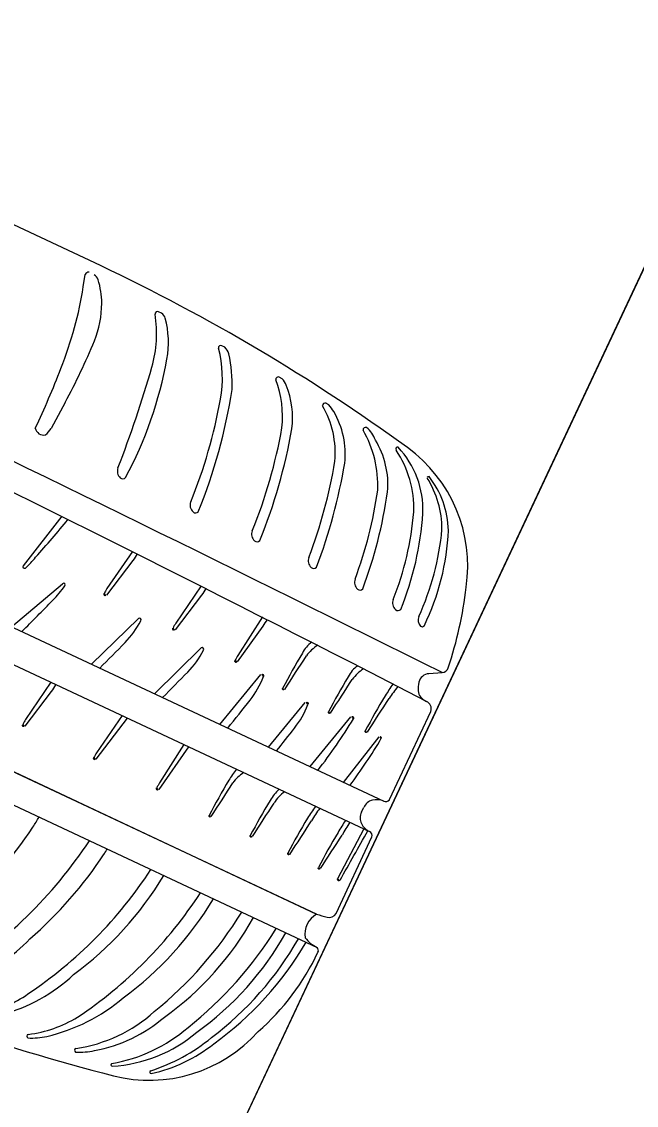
# Model space of a CAD drawing. Extents: x 14104283 to 14129344, y 8637090 to 8673339.
# Drawn here: x 14118481.27 to 14118483.795, y 8668415.896 to 8668420.345 of the extents above; entities that cross this region are included whole.
import ezdxf

# ---------------------------------------------------------------- set-up
doc = ezdxf.new("R2010")
doc.units = 0
for name, color, linetype in [('Cell', 7, 'Continuous'), ('Default', 7, 'Continuous'), ('Terrain', 7, 'Continuous')]:
    doc.layers.add(name, color=color, linetype=linetype)

msp = doc.modelspace()

# ---------------------------------------------------------------- linework, layer by layer
at = {"layer": 'Cell'}
for p, q in [((14118481.5935, 8668419.3435), (14118478.622, 8668420.7356)), ((14118481.5227, 8668419.2559), (14118481.5302, 8668419.3068)), ((14118481.8438, 8668419.1476), (14118481.8319, 8668419.154)), ((14118482.1042, 8668419.0081), (14118482.0923, 8668419.0144)), ((14118482.3397, 8668418.8791), (14118482.3277, 8668418.8854)), ((14118481.4486, 8668418.7817), (14118481.3909, 8668418.6751)), ((14118482.5316, 8668418.7719), (14118482.5197, 8668418.7782)), ((14118481.3256, 8668418.6757), (14118481.3256, 8668418.6757)), ((14118482.6868, 8668418.6781), (14118482.6868, 8668418.6781)), ((14118481.3674, 8668418.6482), (14118481.3674, 8668418.6482)), ((14118480.2471, 8668418.3202), (14118482.7574, 8668417.1442)), ((14118481.4349, 8668418.3142), (14118481.2757, 8668418.1114)), ((14118480.1887, 8668418.1954), (14118482.6986, 8668417.0196)), ((14118481.725, 8668418.17), (14118481.62, 8668418.0173)), ((14118481.6192, 8668417.9901), (14118481.7277, 8668418.1328)), ((14118481.2275, 8668417.8609), (14118481.4379, 8668418.0374)), ((14118482.0075, 8668418.028), (14118481.9025, 8668417.8753)), ((14118481.9017, 8668417.8481), (14118482.0103, 8668417.9908)), ((14118481.557, 8668417.7065), (14118481.7493, 8668417.8942)), ((14118482.2586, 8668417.9007), (14118482.1574, 8668417.743)), ((14118482.1567, 8668417.7159), (14118482.2613, 8668417.8635)), ((14118482.4622, 8668417.797), (14118482.4622, 8668417.797)), ((14118481.8148, 8668417.5858), (14118482.007, 8668417.7734)), ((14118479.9671, 8668417.7225), (14118482.4839, 8668416.5434)), ((14118482.6504, 8668417.7002), (14118482.6504, 8668417.7002)), ((14118482.0843, 8668417.4595), (14118482.2521, 8668417.6639)), ((14118482.9424, 8668417.668), (14118482.9971, 8668417.6727)), ((14118481.39, 8668417.6326), (14118481.285, 8668417.4799)), ((14118482.7952, 8668417.6256), (14118482.7952, 8668417.6256)), ((14118481.2842, 8668417.4527), (14118481.3928, 8668417.5954)), ((14118482.2844, 8668417.3657), (14118482.4349, 8668417.549)), ((14118482.7806, 8668417.1506), (14118482.9503, 8668417.5128)), ((14118481.682, 8668417.4962), (14118481.5769, 8668417.3435)), ((14118482.4545, 8668417.2861), (14118482.6223, 8668417.4905)), ((14118481.9365, 8668417.3772), (14118481.8354, 8668417.2195)), ((14118482.5926, 8668417.2214), (14118482.7384, 8668417.4089)), ((14118482.4868, 8668417.271), (14118482.4868, 8668417.271)), ((14118482.3275, 8668417.1934), (14118482.3275, 8668417.1934)), ((14118482.4767, 8668417.1235), (14118482.4767, 8668417.1235)), ((14118482.7109, 8668417.1488), (14118482.7109, 8668417.1488)), ((14118482.6005, 8668417.0655), (14118482.6005, 8668417.0655)), ((14118482.6756, 8668417.0303), (14118482.5679, 8668416.8256)), ((14118482.6656, 8668417.0522), (14118482.6656, 8668417.0522)), ((14118482.5616, 8668416.6832), (14118482.7089, 8668416.9975)), ((14118481.8532, 8668416.8388), (14118481.8532, 8668416.8388)), ((14118482.0573, 8668416.7432), (14118482.0573, 8668416.7432)), ((14118482.2217, 8668416.6662), (14118482.2217, 8668416.6662)), ((14118482.4815, 8668416.6804), (14118482.4815, 8668416.6804)), ((14118482.3546, 8668416.604), (14118482.3546, 8668416.604)), ((14118482.4381, 8668416.5648), (14118482.4381, 8668416.5648)), ((14118482.4839, 8668416.5434), (14118482.4839, 8668416.5434)), ((14118481.3734, 8668416.1786), (14118481.3734, 8668416.1786)), ((14118481.5693, 8668416.1205), (14118481.5693, 8668416.1205))]:
    msp.add_line(p, q, dxfattribs=at)
for points in [[(14118482.8167, 8668418.5975), (14118482.8167, 8668418.5975), (14118482.8167, 8668418.5975)], [(14118482.9434, 8668418.4771), (14118482.9434, 8668418.4771), (14118482.9434, 8668418.4771)], [(14118480.0208, 8668417.837), (14118482.4815, 8668416.6804), (14118480.0194, 8668417.8341)], [(14118481.5761, 8668417.3163), (14118481.7049, 8668417.4851), (14118481.7049, 8668417.4851)], [(14118481.8346, 8668417.1924), (14118481.9569, 8668417.367), (14118481.9569, 8668417.367)], [(14118482.6662, 8668417.0995), (14118482.6706, 8668417.1088), (14118482.6749, 8668417.1181)], [(14118481.6424, 8668416.0562), (14118481.6424, 8668416.0562), (14118481.6424, 8668416.0562)], [(14118481.8018, 8668416.0262), (14118481.8018, 8668416.0262), (14118481.8018, 8668416.0262)]]:
    msp.add_lwpolyline(points, dxfattribs=at)
for centre, radius, start, end in [((14118478.2034, 8668412.1858), 7.9199, 54.03551, 64.65673), ((14118481.545, 8668419.3003), 0.0161, 84.5401, 156.3368), ((14118481.5466, 8668419.2732), 0.0388, 18.2382, 56.8739), ((14118480.194, 8668419.4526), 1.3432, 344.3248, 351.579), ((14118481.2951, 8668419.1903), 0.3036, 359.7399, 18.2382), ((14118481.1852, 8668419.1908), 0.4136, 337.8538, 359.7399), ((14118481.3202, 8668419.0654), 0.5038, 344.0623, 8.9181), ((14118481.8277, 8668419.145), 0.00986, 62.0964, 188.9181), ((14118481.8284, 8668419.1193), 0.0323, 14.9702, 61.3931), ((14118481.4882, 8668419.0283), 0.3844, 349.7143, 14.9702), ((14118479.7284, 8668419.5833), 1.8268, 338.7471, 344.3248), ((14118479.2052, 8668419.9967), 2.5513, 331.5628, 337.8538), ((14118482.0881, 8668419.0055), 0.00986, 62.0964, 188.9181), ((14118481.6265, 8668418.8826), 0.4679, 349.2297, 15.0273), ((14118482.0629, 8668418.9629), 0.0612, 17.5146, 47.6291), ((14118481.5114, 8668418.853), 0.6233, 358.2659, 11.8752), ((14118480.2377, 8668419.2553), 1.6553, 331.7943, 349.7143), ((14118477.8354, 8668420.3195), 3.8579, 334.781, 338.7471), ((14118477.3372, 8668420.2028), 4.6461, 338.6734, 344.0623), ((14118402.8865, 8668256.99), 179.5456, 63.500801, 64.383267), ((14118482.3235, 8668418.8765), 0.00986, 62.0964, 188.9181), ((14118481.9133, 8668418.7238), 0.428, 353.6965, 20.6732), ((14118482.2984, 8668418.8339), 0.0612, 17.5146, 47.6291), ((14118482.025, 8668418.7182), 0.3578, 352.779, 21.996), ((14118479.9009, 8668419.1831), 2.2605, 337.9062, 351.1216), ((14118429.7027, 8668314.2947), 116.1721, 62.729092, 64.089198), ((14118480.0646, 8668419.1506), 2.0525, 337.7385, 350.029), ((14118482.5155, 8668418.7693), 0.00986, 62.0964, 188.9181), ((14118482.1742, 8668418.5742), 0.3839, 354.8662, 30.2716), ((14118482.4503, 8668418.693), 0.1133, 26.6288, 44.1595), ((14118482.2567, 8668418.5697), 0.3425, 353.8231, 30.5479), ((14118481.3602, 8668418.6828), 0.0353, 191.4739, 281.794), ((14118481.2882, 8668418.7407), 0.1218, 310.5533, 327.4204), ((14118480.3173, 8668419.0322), 2.0525, 337.7385, 350.029), ((14118480.1536, 8668419.0647), 2.2605, 337.9062, 350.029), ((14118482.6822, 8668418.6694), 0.00986, 62.0964, 188.9181), ((14118482.2805, 8668418.4416), 0.4525, 357.4111, 30.0031), ((14118482.6167, 8668418.5902), 0.1124, 19.2527, 51.4411), ((14118482.4217, 8668418.4436), 0.3527, 355.2057, 31.3899), ((14118482.8143, 8668418.5902), 0.00766, 71.7302, 213.0767), ((14118482.4493, 8668418.3455), 0.4318, 358.2311, 33.859), ((14118482.5455, 8668418.3414), 0.373, 357.6926, 43.3529), ((14118482.5021, 8668418.1102), 0.6003, 351.6392, 54.0355), ((14118480.5152, 8668418.8815), 2.0697, 339.1723, 350.5003), ((14118481.6998, 8668418.4996), 0.0372, 158.6734, 227.9525), ((14118480.3511, 8668418.9133), 2.2781, 339.2259, 350.3856), ((14118481.6852, 8668418.4835), 0.0155, 227.9525, 316.8434), ((14118482.9407, 8668418.4729), 0.00498, 56.5062, 201.1812), ((14118482.6062, 8668418.2622), 0.3904, 359.7203, 32.3523), ((14118482.6518, 8668418.2471), 0.3713, 1.4431, 38.2675), ((14118480.9944, 8668418.67), 1.7559, 339.5503, 351.8498), ((14118480.8357, 8668418.6997), 1.9584, 339.5763, 351.613), ((14118481.9988, 8668418.3595), 0.0372, 158.6734, 227.9525), ((14118481.9842, 8668418.3434), 0.0155, 227.9525, 316.8434), ((14118481.6192, 8668418.4391), 1.2662, 338.3591, 355.1525), ((14118481.6364, 8668418.4133), 1.2847, 337.9955, 356.1216), ((14118478.6321, 8668420.58), 3.6314, 317.9107, 321.1465), ((14118482.2514, 8668418.2412), 0.0372, 158.6734, 227.9525), ((14118481.9021, 8668418.3606), 1.0991, 335.3558, 354.7682), ((14118482.0243, 8668418.3015), 0.9998, 334.1671, 357.4171), ((14118482.2369, 8668418.225), 0.0155, 227.9525, 316.8434), ((14118481.0426, 8668418.3747), 0.3649, 311.5669, 321.1831), ((14118481.5632, 8668418.2596), 0.2078, 322.3665, 331.2866), ((14118482.4843, 8668418.132), 0.0372, 158.6734, 227.9525), ((14118481.2808, 8668418.1071), 0.00664, 139.563, 306.0658), ((14118482.4698, 8668418.1159), 0.0155, 227.9525, 316.8434), ((14118482.6743, 8668418.043), 0.0372, 158.6734, 227.9525), ((14118480.9822, 8668418.3728), 0.579, 315.859, 323.4923), ((14118481.4422, 8668418.0323), 0.00664, 323.4923, 129.9952), ((14118482.1228, 8668417.7271), 0.5805, 150.0068, 152.2845), ((14118481.8457, 8668418.1176), 0.2078, 322.3665, 331.2866), ((14118482.6598, 8668418.0269), 0.0155, 227.9525, 316.8434), ((14118481.4687, 8668418.2118), 1.6383, 341.5181, 353.3784), ((14118474.753, 8668424.4179), 9.2591, 314.73851, 315.85901), ((14118481.6143, 8668417.994), 0.00625, 150.2193, 322.0137), ((14118482.8308, 8668417.9587), 0.0372, 158.6734, 227.9525), ((14118482.8163, 8668417.9425), 0.0155, 227.9525, 316.8434), ((14118481.4298, 8668418.0539), 0.3698, 315.6489, 332.852), ((14118481.7535, 8668417.8891), 0.00664, 323.4923, 129.9952), ((14118482.4053, 8668417.5851), 0.5805, 150.0068, 152.2845), ((14118482.0968, 8668417.9903), 0.2078, 322.3665, 331.2866), ((14118482.9357, 8668417.8887), 0.0372, 158.6734, 223.1957), ((14118481.8968, 8668417.852), 0.00625, 150.2193, 322.0137), ((14118482.9154, 8668417.8707), 0.0101, 227.9872, 331.0356), ((14118475.0732, 8668424.2679), 9.2591, 314.73851, 315.64985), ((14118482.5262, 8668417.7017), 0.1149, 123.9099, 153.9266), ((14118482.5859, 8668417.6312), 0.1833, 123.0553, 143.0435), ((14118481.6875, 8668417.9331), 0.3698, 315.6489, 332.852), ((14118482.0113, 8668417.7683), 0.00664, 323.4923, 129.9952), ((14118482.6602, 8668417.4528), 0.5805, 150.0068, 152.2845), ((14118484.7708, 8668416.339), 2.7402, 148.9545, 152.4228), ((14118471.729, 8668424.5544), 12.6938, 326.79712, 327.53933), ((14118482.1517, 8668417.7197), 0.00625, 150.2193, 322.0137), ((14118482.7145, 8668417.6049), 0.1149, 123.9099, 153.9266), ((14118482.9946, 8668417.7021), 0.0296, 274.8953, 340.8834), ((14118475.331, 8668424.1471), 9.2591, 314.73851, 315.64985), ((14118481.917, 8668417.7875), 0.3698, 321.9591, 339.1623), ((14118482.2569, 8668417.6593), 0.00664, 329.8026, 136.3054), ((14118484.959, 8668416.2422), 2.7402, 148.9545, 152.4228), ((14118471.9172, 8668424.4576), 12.6938, 326.79712, 327.53933), ((14118482.7742, 8668417.5344), 0.1833, 123.0553, 143.0435), ((14118482.9463, 8668417.6222), 0.0459, 94.8953, 166.5501), ((14118481.2282, 8668417.7222), 0.2078, 322.3665, 331.2866), ((14118482.3462, 8668417.6056), 0.00474, 155.7192, 330.0321), ((14118486.0766, 8668415.3953), 3.9676, 145.7976, 146.6391), ((14118483.4632, 8668417.096), 0.8301, 141.2966, 145.4885), ((14118483.0172, 8668417.6052), 0.1189, 166.5501, 183.6958), ((14118474.916, 8668423.2652), 9.2591, 321.0488, 321.96014), ((14118485.1104, 8668416.164), 2.7402, 148.9545, 152.4228), ((14118472.0687, 8668424.3794), 12.6938, 326.79712, 327.53933), ((14118482.9411, 8668417.6003), 0.0426, 183.6958, 220.182), ((14118482.9635, 8668417.6192), 0.0719, 220.182, 244.5444), ((14118482.0998, 8668417.6727), 0.3698, 321.9591, 339.1623), ((14118482.4397, 8668417.5444), 0.00664, 329.8026, 136.3054), ((14118482.5345, 8668417.5088), 0.00474, 155.7192, 330.0321), ((14118482.9195, 8668417.5242), 0.0328, 339.6471, 66.4771), ((14118481.7878, 8668417.1897), 0.5805, 150.0068, 152.2845), ((14118480.6839, 8668418.6714), 2.2829, 322.1597, 328.6161), ((14118482.6271, 8668417.4859), 0.00664, 329.8026, 136.3054), ((14118481.2793, 8668417.4566), 0.00625, 150.2193, 322.0137), ((14118475.0987, 8668423.1503), 9.2591, 321.21766, 321.96014), ((14118482.6859, 8668417.4306), 0.00474, 155.7192, 330.0321), ((14118481.0654, 8668418.3857), 1.9481, 322.8548, 329.6885), ((14118482.7419, 8668417.4044), 0.00566, 339.9329, 128.0546), ((14118482.0797, 8668417.0533), 0.5805, 150.0068, 152.2845), ((14118481.5712, 8668417.3202), 0.00625, 150.2193, 322.0137), ((14118482.4423, 8668417.0349), 0.3761, 140.2966, 148.7079), ((14118482.2837, 8668417.1094), 0.1833, 123.7812, 143.0435), ((14118481.8297, 8668417.1962), 0.00625, 150.2193, 322.0137), ((14118482.3382, 8668416.9293), 0.5805, 150.0068, 152.2845), ((14118484.4685, 8668415.8171), 2.7402, 148.9545, 152.4228), ((14118471.4268, 8668424.0325), 12.6938, 326.79712, 327.53933), ((14118482.4794, 8668417.0319), 0.2218, 133.2443, 148.5139), ((14118482.4435, 8668417.0512), 0.1615, 125.3677, 147.9188), ((14118484.6379, 8668415.7345), 2.7402, 148.9545, 152.4228), ((14118471.5962, 8668423.9499), 12.6938, 326.79712, 327.53933), ((14118485.7582, 8668414.8932), 3.9676, 145.7976, 146.6391), ((14118482.9052, 8668416.8027), 0.5157, 142.7266, 149.5207), ((14118482.7253, 8668417.0954), 0.0553, 105.163, 155.7541), ((14118482.727, 8668417.074), 0.0765, 66.6073, 102.1647), ((14118482.765, 8668417.1618), 0.0192, 246.6073, 324.1991), ((14118479.0416, 8668418.4502), 2.6772, 328.164, 329.1869), ((14118482.044, 8668417.0837), 0.00474, 155.7192, 330.0321), ((14118484.792, 8668415.6619), 2.7402, 148.9545, 152.4228), ((14118483.3905, 8668416.5397), 0.9491, 146.3509, 149.8538), ((14118482.7159, 8668417.0752), 0.0553, 154.0411, 204.6322), ((14118479.8676, 8668417.9984), 1.7379, 311.1416, 326.4537), ((14118471.7502, 8668423.8773), 12.6938, 326.79712, 327.53933), ((14118413.5608, 8668455.8599), 79.2933, 330.505299, 330.673126), ((14118484.009, 8668416.1717), 1.6491, 147.5152, 149.6268), ((14118482.7334, 8668417.0877), 0.0765, 207.6305, 243.1878), ((14118479.8927, 8668418.0923), 1.9937, 302.8743, 326.1455), ((14118482.2134, 8668417.0011), 0.00474, 155.7192, 330.0321), ((14118484.9175, 8668415.6031), 2.7402, 148.9545, 152.4228), ((14118471.8757, 8668423.8185), 12.6938, 326.79712, 327.53933), ((14118482.6902, 8668417.0023), 0.0192, 345.5961, 63.1878), ((14118479.3342, 8668418.3397), 2.6772, 328.164, 328.67), ((14118480.1602, 8668417.8879), 1.7379, 311.1416, 326.4537), ((14118482.3675, 8668416.9285), 0.00474, 155.7192, 330.0321), ((14118480.3058, 8668417.8368), 1.7834, 303.6952, 326.9276), ((14118482.4929, 8668416.8697), 0.00474, 155.7192, 330.0321), ((14118480.666, 8668417.5493), 1.3836, 306.1786, 329.1024), ((14118482.5728, 8668416.8229), 0.00559, 150.7039, 333.528), ((14118480.5099, 8668417.7413), 1.7834, 303.6952, 326.9276), ((14118480.87, 8668417.4537), 1.3836, 306.1786, 329.1024), ((14118480.8018, 8668417.5329), 1.6108, 308.957, 328.3952), ((14118481.1235, 8668417.2809), 1.2586, 305.5995, 330.7626), ((14118482.5281, 8668416.5978), 0.0949, 119.4085, 188.6366), ((14118482.7757, 8668417.6051), 0.9704, 252.3483, 254.9918), ((14118482.5331, 8668416.6995), 0.0328, 254.6176, 330.1481), ((14118480.9754, 8668417.4515), 1.576, 308.3403, 328.2514), ((14118480.6988, 8668417.1666), 0.8432, 295.1227, 315.8302), ((14118481.2563, 8668417.2187), 1.2586, 305.5995, 330.7626), ((14118481.2353, 8668417.2516), 1.351, 307.0616, 330.1565), ((14118482.5406, 8668416.6645), 0.1337, 217.2636, 244.8797), ((14118481.2754, 8668417.2429), 1.3459, 305.6096, 329.7498), ((14118482.4716, 8668416.5314), 0.0171, 334.8081, 44.2763), ((14118483.5947, 8668423.6936), 7.9199, 245.13844, 255.75966), ((14118481.5797, 8668416.9532), 1.0038, 311.237, 334.6917), ((14118481.0047, 8668416.9432), 0.6995, 285.0462, 313.1102), ((14118481.033, 8668416.7214), 0.4522, 279.7731, 305.4471), ((14118481.202, 8668416.9073), 0.7486, 283.2322, 310.3566), ((14118481.3988, 8668416.7455), 0.624, 278.6606, 311.7858), ((14118481.2324, 8668416.6968), 0.514, 277.2049, 301.2793), ((14118481.4563, 8668416.7257), 0.6156, 280.5749, 310.5012), ((14118481.2985, 8668416.1793), 0.00765, 102.4135, 244.3626), ((14118481.3125, 8668416.4496), 0.2777, 266.4292, 282.6715), ((14118481.5301, 8668416.7047), 0.6468, 279.8235, 310.8393), ((14118481.6065, 8668416.6471), 0.5919, 273.4697, 310.2515), ((14118481.7941, 8668416.5989), 0.6003, 255.7597, 318.156), ((14118481.5625, 8668416.7697), 0.7698, 287.9582, 309.2495), ((14118481.6704, 8668416.634), 0.6219, 282.1991, 308.6928), ((14118481.4944, 8668416.1212), 0.00765, 102.4135, 244.3626), ((14118481.5084, 8668416.3914), 0.2777, 266.4292, 282.6715), ((14118481.6421, 8668416.062), 0.00572, 106.7329, 272.9161), ((14118481.8015, 8668416.0319), 0.00572, 106.7329, 272.9161)]:
    msp.add_arc(centre, radius, start, end, dxfattribs=at)
at = {"layer": 'Default'}
msp.add_lwpolyline([(14118468.0114, 8668385.6669), (14118483.4102, 8668418.4458), (14118488.4248, 8668429.1204), (14118491.413, 8668427.643), (14118470.9995, 8668384.1895)], close=True, dxfattribs=at)
at = {"layer": 'Terrain'}
msp.add_line((14118455.1823, 8668358.358), (14118511.638, 8668478.5337), dxfattribs=at)

doc.saveas('drawing.dxf')
